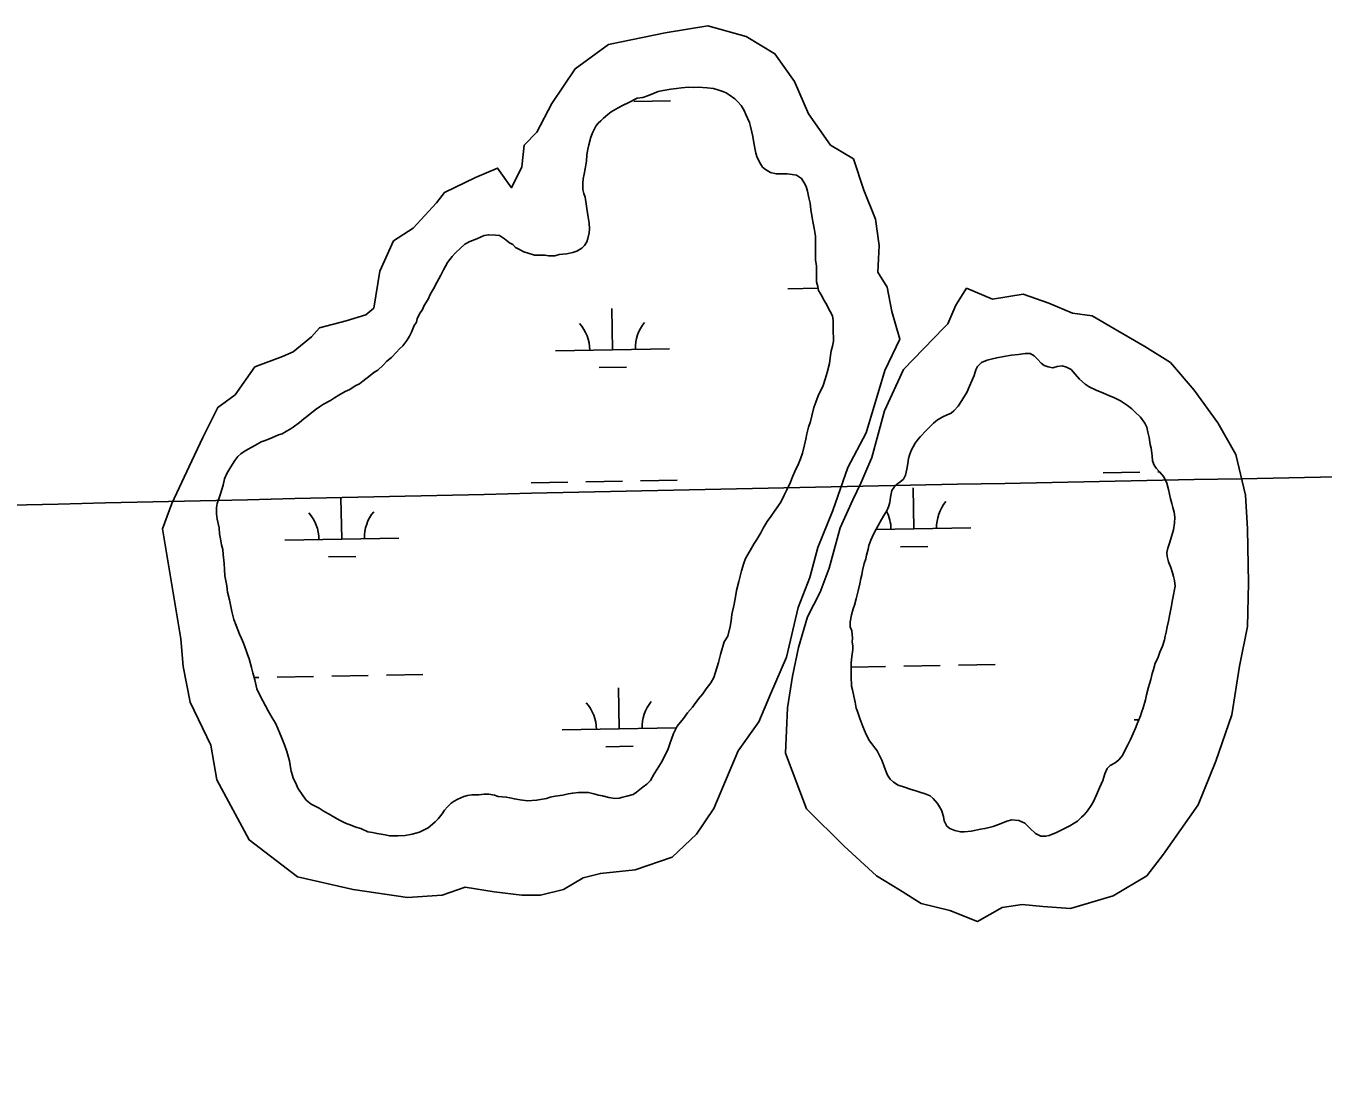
# Model space of a CAD drawing. Extents: x 3903937 to 3942190, y 260677 to 286651.
# Drawn here: x 3936725 to 3937862, y 272076 to 273011 of the extents above; entities that cross this region are included whole.
import ezdxf

# ---------------------------------------------------------------- set-up
doc = ezdxf.new("R2010")
doc.units = 0
for name, color, linetype in [('V-GRID-MAJR', 7, 'Continuous'), ('V-RIVR-EDGE', 7, 'Continuous'), ('V-WETL-SWMP', 7, 'Continuous')]:
    doc.layers.add(name, color=color, linetype=linetype)

msp = doc.modelspace()

# ---------------------------------------------------------------- linework, layer by layer
at = {"layer": 'V-GRID-MAJR'}
msp.add_spline([(3908100.257, 272076.177), (3913415.549, 272167.798), (3918730.829, 272260.192), (3924046.094, 272353.359), (3929361.347, 272447.3), (3934676.585, 272542.013), (3939991.81, 272637.5), (3939991.811, 272637.5)], degree=3, dxfattribs=at)
at = {"layer": 'V-RIVR-EDGE'}
msp.add_lwpolyline([(3937084.5514373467, 272856.0148678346), (3937064.273744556, 272833.7094057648), (3937047.0377056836, 272822.5566747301), (3937034.87109001, 272796.1956741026), (3937029.801666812, 272763.7513656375), (3937022.7044743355, 272757.66805780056), (3937005.4684354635, 272752.5986346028), (3936982.149088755, 272746.5153267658), (3936975.0518962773, 272738.40424964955), (3936958.8297420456, 272725.2237493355), (3936949.70478029, 272721.1682107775), (3936925.371548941, 272712.04324902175), (3936908.135510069, 272687.71001767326), (3936892.927240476, 272676.55728663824), (3936879.746740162, 272650.19628601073), (3936867.580124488, 272624.84917002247), (3936852.3718548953, 272592.4048615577), (3936844.260777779, 272570.09939948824), (3936860.482932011, 272473.7803587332), (3936862.5107012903, 272449.4471273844), (3936868.5940091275, 272418.01670355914), (3936886.8439326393, 272380.50297189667), (3936891.913355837, 272350.0864327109), (3936920.302125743, 272297.3644314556), (3936962.8852806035, 272264.92012299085), (3937011.5517433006, 272253.76739195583), (3937059.204321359, 272246.6701994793), (3937089.6208605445, 272248.69796875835), (3937109.8985533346, 272255.7951612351), (3937135.245669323, 272251.73962267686), (3937159.5789006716, 272248.69796875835), (3937175.8010549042, 272248.69796875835), (3937196.0787476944, 272253.76739195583), (3937213.3147865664, 272263.90623835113), (3937228.5230561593, 272267.96177690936), (3937258.939595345, 272271.00343082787), (3937291.38390381, 272282.1561618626), (3937312.67548124, 272302.43385465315), (3937327.8837508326, 272324.7393167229), (3937349.175328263, 272375.43354869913), (3937367.4252517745, 272400.78066468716), (3937377.5640981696, 272425.11389603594), (3937391.758483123, 272457.5582045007), (3937401.8973295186, 272501.15524400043), (3937412.036175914, 272527.51624462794), (3937419.13336839, 272553.8772452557), (3937432.313868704, 272586.32155372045), (3937445.494369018, 272623.835285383), (3937461.7165232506, 272654.2518245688), (3937477.938677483, 272709.0015951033), (3937491.1191777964, 272736.3764803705), (3937484.0219853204, 272760.709711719), (3937479.9664467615, 272782.00128914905), (3937471.8553696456, 272795.18178946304), (3937472.869254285, 272818.50113617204), (3937469.827600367, 272841.8204828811), (3937459.6887539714, 272867.1675988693), (3937450.5637922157, 272894.5424841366), (3937430.286099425, 272906.70909981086), (3937411.0222912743, 272934.0839850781), (3937398.8556755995, 272962.47275498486), (3937381.6196367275, 272986.80598633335), (3937356.2725207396, 273002.01425592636), (3937322.814327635, 273011.1392176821), (3937285.300595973, 273005.0559098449), (3937235.620248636, 272994.9170634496), (3937206.2175940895, 272973.6254860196), (3937185.9399012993, 272943.20894683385), (3937172.759400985, 272917.8618308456), (3937161.6066699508, 272906.70909981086), (3937159.5789006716, 272887.44529165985), (3937150.453938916, 272869.1953681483), (3937138.287323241, 272886.4314070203), (3937119.0235150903, 272878.3203299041), (3937091.6486298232, 272865.13982959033)], close=True, dxfattribs=at)
msp.add_lwpolyline([(3937529.789352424, 272746.37031053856), (3937494.2161345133, 272709.9294531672), (3937477.73098475, 272673.4885957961), (3937466.451671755, 272632.7095411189), (3937456.907637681, 272610.1509151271), (3937449.9665219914, 272595.4010442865), (3937438.6872089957, 272571.1071393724), (3937429.143174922, 272535.5339214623), (3937421.334419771, 272514.71057439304), (3937410.0551067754, 272493.0195878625), (3937402.2463516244, 272466.12276456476), (3937397.0405148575, 272440.9612201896), (3937392.702317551, 272413.19675743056), (3937390.9670386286, 272373.28534221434), (3937409.187467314, 272324.69753238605), (3937442.1577668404, 272291.7272328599), (3937470.7898690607, 272265.6980490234), (3937490.745576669, 272253.5510965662), (3937509.8336448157, 272241.4041441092), (3937534.995189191, 272235.33066788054), (3937559.289094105, 272225.7866338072), (3937580.9800806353, 272237.9335862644), (3937598.33286986, 272240.536504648), (3937616.5532985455, 272238.80122572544), (3937640.8472034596, 272237.0659468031), (3937678.1557002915, 272248.345259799), (3937707.6554419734, 272265.6980490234), (3937722.405312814, 272284.7861171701), (3937752.7726939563, 272328.16809023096), (3937768.390204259, 272366.3442265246), (3937782.2724356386, 272407.1232812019), (3937789.2135513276, 272449.63761480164), (3937796.154667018, 272484.3431932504), (3937797.0223064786, 272522.5193295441), (3937796.154667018, 272570.2394999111), (3937794.419388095, 272599.7392415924), (3937785.7429934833, 272635.3124595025), (3937770.125483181, 272663.0769222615), (3937749.302136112, 272691.70902448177), (3937728.4787890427, 272716.00292939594), (3937705.9201630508, 272729.88516077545), (3937682.4938975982, 272743.76739215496), (3937659.9352716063, 272756.78198407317), (3937642.5824823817, 272759.3849024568), (3937621.759135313, 272768.06129706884), (3937599.2005093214, 272775.8700522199), (3937572.303686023, 272771.53185491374), (3937549.7450600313, 272781.0758889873), (3937540.201025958, 272766.32601814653), (3937533.2599102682, 272749.8408683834), (3937529.7859632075, 272746.36692132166)], dxfattribs=at)
at = {"layer": 'V-WETL-SWMP'}
for p, q in [((3937257.8807490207, 272944.8260970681), (3937289.8757930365, 272945.38926523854)), ((3937392.7905575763, 272780.6739525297), (3937419.397634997, 272781.1422831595)), ((3937239.115508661, 272727.2191457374), (3937238.4819444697, 272763.2135702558)), ((3937189.123252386, 272726.33919547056), (3937289.1077649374, 272728.09909600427)), ((3937227.3889374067, 272711.57934754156), (3937251.385220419, 272712.00172367)), ((3937669.580633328, 272619.3461969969), (3937701.5756773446, 272619.9093651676)), ((3937717.5731993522, 272620.19094925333), (3937718.8783004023, 272620.21392129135)), ((3937167.750366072, 272610.51311542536), (3937199.7454100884, 272611.07628359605)), ((3937215.7429320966, 272611.35786768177), (3937247.7379761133, 272611.92103585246)), ((3937263.7354981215, 272612.2026199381), (3937295.7305421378, 272612.7657881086)), ((3937503.359629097, 272569.9832275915), (3937502.726064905, 272605.9776521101)), ((3937001.5293618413, 272561.15014601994), (3937000.8957976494, 272597.14457053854)), ((3937470.0341958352, 272569.3966422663), (3937553.3518853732, 272570.8631778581)), ((3936951.537105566, 272560.27019575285), (3937051.5216181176, 272562.03009628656)), ((3937491.6330578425, 272554.3434293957), (3937515.629340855, 272554.7658055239)), ((3936989.8027905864, 272545.5103478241), (3937013.799073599, 272545.9327239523)), ((3937448.5390040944, 272448.9286908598), (3937478.6329167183, 272449.4583958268)), ((3937494.6304387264, 272449.73997991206), (3937526.625482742, 272450.303148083)), ((3937542.623004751, 272450.58473216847), (3937574.618048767, 272451.14790033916)), ((3936924.671072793, 272439.70770824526), (3936928.8100834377, 272439.78056199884)), ((3936944.807605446, 272440.0621460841), (3936976.802649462, 272440.62531425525)), ((3936992.8001714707, 272440.90689834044), (3937024.7952154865, 272441.4700665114)), ((3937040.792737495, 272441.75165059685), (3937072.7877815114, 272442.31481876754)), ((3937244.9702577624, 272394.5956686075), (3937244.33669357, 272430.5900931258)), ((3937696.8082687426, 272402.5487999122), (3937700.767933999, 272402.6184968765)), ((3937194.978001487, 272393.71571834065), (3937294.962514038, 272395.4756188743)), ((3937233.243686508, 272378.95587041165), (3937257.23996952, 272379.3782465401))]:
    msp.add_line(p, q, dxfattribs=at)
for points in [[(3937217.332, 272845.058), (3937214.968, 272860.917), (3937213.781, 272864.09), (3937212.992, 272867.659), (3937212.997, 272873.20900000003), (3937213.397, 272877.173), (3937214.193, 272881.137), (3937214.99, 272885.893), (3937215.7860000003, 272889.461), (3937216.185, 272892.632), (3937216.5870000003, 272898.18200000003), (3937217.384, 272902.938), (3937218.18, 272906.902), (3937220.169, 272913.64), (3937221.758, 272917.999), (3937224.538, 272923.151), (3937226.523, 272925.924), (3937228.903, 272927.904), (3937231.284, 272930.281), (3937234.855, 272933.449), (3937238.028, 272935.825), (3937243.978, 272939.388), (3937248.341, 272941.762), (3937252.704, 272943.741), (3937260.636, 272947.69800000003), (3937265.791, 272948.48600000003), (3937270.5500000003, 272950.068), (3937275.705, 272952.04600000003), (3937279.275, 272953.628), (3937283.636, 272954.417), (3937290.377, 272955.601), (3937295.1350000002, 272956.389), (3937299.4960000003, 272956.782), (3937305.84, 272957.569), (3937310.2, 272957.169), (3937314.165, 272957.56200000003), (3937322.093, 272956.762), (3937327.643, 272956.36), (3937331.6070000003, 272955.167), (3937335.966, 272953.578), (3937338.74, 272952.386), (3937341.514, 272950.798), (3937346.268, 272947.225), (3937349.041, 272944.44800000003), (3937351.813, 272941.27400000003), (3937354.5840000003, 272936.91000000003), (3937356.167, 272933.341), (3937359.332, 272926.599), (3937360.122, 272923.03), (3937361.307, 272917.875), (3937362.097, 272914.306), (3937362.886, 272910.341), (3937364.0700000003, 272903.99700000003), (3937364.859, 272899.635), (3937366.044, 272895.67), (3937368.815, 272890.117), (3937370.794, 272887.34), (3937373.171, 272885.356), (3937377.5300000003, 272882.577), (3937382.682, 272881.38300000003), (3937388.233, 272881.378), (3937392.197, 272881.374), (3937396.558, 272880.974), (3937400.521, 272880.178), (3937404.88, 272877.39900000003), (3937407.255, 272873.43200000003), (3937408.838, 272870.259), (3937410.024, 272866.294), (3937411.208, 272860.346), (3937412.393, 272855.588), (3937413.181, 272850.037), (3937414.364, 272842.9), (3937415.1520000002, 272838.141), (3937415.941, 272833.78), (3937417.1240000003, 272826.643), (3937417.12, 272821.885), (3937417.113, 272813.957), (3937417.109, 272809.992), (3937417.106, 272806.028), (3937417.894, 272800.477), (3937417.89, 272796.512), (3937417.887, 272792.548), (3937417.881, 272786.601), (3937419.0670000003, 272782.636), (3937419.8570000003, 272779.067), (3937422.628, 272774.30700000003), (3937424.211, 272771.134), (3937426.19, 272767.961), (3937430.148, 272760.821), (3937432.127, 272756.855), (3937432.52, 272752.89), (3937432.5160000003, 272748.529), (3937432.5100000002, 272742.186), (3937432.903, 272738.221), (3937432.9, 272734.653), (3937432.103, 272730.293), (3937430.91, 272726.33), (3937430.112, 272719.987), (3937429.315, 272715.231), (3937427.325, 272707.304), (3937425.734, 272701.358)], [(3936892.406, 272578.54), (3936891.617, 272583.298), (3936891.622, 272588.848), (3936892.418, 272592.415), (3936893.611, 272596.379), (3936895.201, 272600.738), (3936897.586, 272608.26900000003), (3936898.781, 272613.818), (3936900.767, 272618.57300000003), (3936904.34, 272624.517), (3936907.913, 272630.064), (3936910.295, 272633.63), (3936913.072, 272636.006), (3936915.849, 272637.98600000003), (3936919.419, 272639.965), (3936922.196, 272641.548), (3936925.765, 272643.527), (3936930.9220000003, 272646.298), (3936934.491, 272647.484), (3936938.06, 272649.066), (3936942.819, 272651.044), (3936945.992, 272652.627), (3936949.164, 272653.417), (3936953.131, 272655.792), (3936956.304, 272657.375), (3936959.0810000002, 272659.355), (3936964.6350000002, 272663.315), (3936968.205, 272666.483), (3936972.173, 272669.651), (3936978.1240000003, 272674.403), (3936982.091, 272677.175), (3936985.6610000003, 272679.55), (3936991.61, 272682.716), (3936995.18, 272685.092), (3936999.147, 272687.467), (3937004.7, 272690.634), (3937008.666, 272692.216), (3937013.426, 272695.38300000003), (3937016.9960000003, 272697.362), (3937020.169, 272699.738), (3937026.517, 272704.49), (3937029.691, 272707.262), (3937033.261, 272709.241), (3937038.022, 272713.598), (3937041.197, 272717.163), (3937045.164, 272720.331), (3937049.529, 272725.08400000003), (3937052.307, 272727.857), (3937055.0840000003, 272730.63), (3937058.656, 272735.384), (3937061.038, 272738.95), (3937062.627, 272742.516), (3937065.011, 272748.461), (3937066.9960000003, 272751.234), (3937067.792, 272754.405), (3937070.1750000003, 272759.16000000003), (3937072.159, 272761.934), (3937073.7490000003, 272765.897), (3937077.322, 272771.444), (3937079.308, 272776.199), (3937082.0870000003, 272780.558), (3937084.867, 272786.105), (3937088.441, 272792.445), (3937090.824, 272797.201), (3937092.412, 272799.974), (3937094.397, 272803.54), (3937098.367, 272809.087), (3937101.144, 272811.86), (3937105.906, 272816.613), (3937109.477, 272819.781), (3937113.84, 272822.156), (3937120.185, 272824.529), (3937123.754, 272826.112), (3937126.531, 272827.299), (3937130.4960000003, 272828.088), (3937136.4420000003, 272827.686), (3937140.0100000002, 272827.286), (3937144.3680000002, 272824.507), (3937148.7260000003, 272820.936), (3937151.4990000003, 272819.347), (3937153.876, 272816.967), (3937157.046, 272815.378), (3937161.4050000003, 272812.995), (3937164.972, 272811.803), (3937170.521, 272810.212), (3937174.882, 272810.208), (3937179.639, 272810.204), (3937183.2060000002, 272809.408), (3937188.36, 272809.403), (3937192.326, 272810.589), (3937198.669, 272811.376), (3937204.221, 272812.561), (3937207.79, 272813.74700000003), (3937212.153, 272816.12200000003), (3937214.534, 272818.498), (3937216.519, 272821.668), (3937217.3140000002, 272824.839), (3937218.508, 272829.59500000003), (3937218.907, 272833.163), (3937218.5160000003, 272838.317), (3937217.332, 272845.058)], [(3937477.94, 272583.377), (3937479.665, 272585.874), (3937481.305, 272589.531), (3937482.207, 272593.201), (3937483.021, 272597.819), (3937484.17, 272603.694), (3937486.115, 272606.715), (3937488.473, 272609.30700000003), (3937491.0300000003, 272611.16000000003), (3937494.2290000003, 272613.63300000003), (3937495.972, 272617.183), (3937497.216, 272622.426), (3937498.037, 272627.465), (3937498.738, 272631.664), (3937499.628, 272634.596), (3937501.0640000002, 272638.678), (3937504.646, 272645.25), (3937507.336, 272648.784), (3937509.3740000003, 272651.066), (3937514.198, 272656.355), (3937518.4790000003, 272660.6), (3937520.727, 272662.878), (3937524.143, 272665.76900000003), (3937528.7090000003, 272668.22000000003), (3937532.529, 272670.052), (3937536.1350000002, 272671.676), (3937538.588, 272673.636), (3937542.3370000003, 272677.57300000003), (3937545.578, 272682.572), (3937547.312, 272685.596), (3937549.907, 272689.764), (3937552.311, 272695.092), (3937554.389, 272699.795), (3937556.258, 272704.606), (3937557.8140000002, 272709.63300000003), (3937559.1240000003, 272712.453), (3937562.759, 272715.867), (3937567.6350000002, 272717.891), (3937572.393, 272719.181), (3937576.093, 272720.173), (3937582.4280000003, 272721.331), (3937589.077, 272722.379), (3937595.298, 272723.013), (3937600.9960000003, 272723.866), (3937605.312, 272723.9), (3937608.964, 272721.945), (3937611.757, 272718.952), (3937615.0670000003, 272715.423), (3937617.877, 272713.482), (3937621.116, 272712.06), (3937625.21, 272711.36100000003), (3937629.228, 272712.452), (3937633.6580000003, 272713.011), (3937637.431, 272712.001), (3937641.288, 272709.727), (3937645.012, 272705.771), (3937648.836, 272701.49700000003), (3937653.6040000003, 272696.99700000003), (3937657.248, 272694.621), (3937663.412, 272691.783), (3937669.893, 272689.044), (3937675.12, 272686.852), (3937678.778, 272685.318), (3937684.73, 272682.378), (3937690.872, 272678.276), (3937694.612, 272675.267), (3937696.997, 272673.123), (3937702.176, 272667.985), (3937706.091, 272662.867), (3937707.716, 272659.262), (3937708.802, 272654.928), (3937709.883, 272650.279), (3937710.8340000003, 272644.158), (3937711.515, 272640.778), (3937712.3510000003, 272634.028), (3937712.9110000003, 272629.703), (3937714.111, 272625.893), (3937716.069, 272623.335), (3937718.86, 272620.23600000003), (3937722.575, 272615.754), (3937725.324, 272610.129), (3937726.707, 272604.63300000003), (3937727.586, 272600.513), (3937728.676, 272596.39), (3937729.662, 272592.374), (3937730.657, 272588.884), (3937731.745, 272584.655), (3937732.412, 272580.434), (3937732.008, 272575.072), (3937731.1750000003, 272569.297), (3937729.5, 272563.43), (3937727.836, 272558.3), (3937726.279, 272553.273), (3937725.373, 272549.393), (3937725.524, 272545.81200000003), (3937726.921, 272541.157), (3937728.84, 272536.283), (3937730.444, 272531.415), (3937731.237, 272528.455), (3937732.125, 272524.86100000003), (3937732.7800000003, 272519.903)], [(3937425.734, 272701.358), (3937423.747, 272695.81), (3937419.378, 272686.696), (3937417.3910000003, 272681.147), (3937415.801, 272676.391), (3937413.812, 272669.257), (3937412.6180000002, 272664.104), (3937411.028, 272659.348), (3937409.437, 272653.403), (3937408.64, 272648.647), (3937407.446, 272643.89), (3937405.8540000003, 272636.359), (3937403.8680000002, 272631.604), (3937402.278, 272627.244), (3937399.1, 272620.507), (3937397.114, 272615.752), (3937395.127, 272610.996), (3937391.95, 272604.26), (3937389.5670000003, 272599.504), (3937386.7860000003, 272593.56), (3937381.2290000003, 272585.636), (3937378.0530000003, 272580.882), (3937374.878, 272576.52400000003), (3937371.305, 272570.58), (3937369.319, 272566.617), (3937365.7460000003, 272560.674), (3937363.364, 272557.108), (3937360.981, 272553.146), (3937357.805, 272547.598), (3937355.8200000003, 272544.032), (3937354.23, 272540.069), (3937352.242, 272533.331), (3937351.048, 272528.575), (3937349.855, 272523.819), (3937347.866, 272515.892), (3937347.068, 272510.342), (3937345.873, 272504), (3937343.882, 272494.884), (3937343.0840000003, 272489.33400000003), (3937342.287, 272484.577), (3937340.2970000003, 272475.857), (3937337.122, 272471.103), (3937333.94, 272460.005), (3937331.951, 272452.871), (3937329.565, 272444.548), (3937327.975, 272439.792), (3937325.196, 272435.037), (3937321.227, 272429.887), (3937318.448, 272425.528), (3937314.48, 272421.17100000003), (3937309.319, 272413.643), (3937304.954, 272408.89), (3937301.381, 272403.739), (3937295.825, 272397.005), (3937292.648, 272390.664), (3937289.468, 272381.549), (3937287.481, 272376.397), (3937285.098, 272371.245), (3937282.715, 272366.49), (3937278.348, 272359.358), (3937275.569, 272355.396), (3937272.392, 272349.452), (3937269.218, 272346.283), (3937266.044, 272343.907), (3937260.093, 272339.155), (3937257.3170000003, 272337.176), (3937251.765, 272335.59500000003), (3937248.196, 272334.805), (3937245.024, 272334.015), (3937241.059, 272333.62200000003), (3937235.906, 272334.42), (3937230.3570000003, 272336.01), (3937226.79, 272336.41000000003), (3937222.826, 272337.603), (3937218.0700000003, 272338.79600000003), (3937214.106, 272338.8), (3937209.348, 272338.804), (3937204.194, 272338.412), (3937200.2290000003, 272337.623), (3937195.47, 272336.438), (3937188.73, 272335.651), (3937184.369, 272334.862), (3937181.196, 272333.676), (3937176.042, 272332.887), (3937172.473, 272332.098), (3937164.544, 272331.708), (3937158.201, 272332.507), (3937153.048, 272333.304), (3937149.0840000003, 272334.101), (3937145.913, 272334.896), (3937138.778, 272335.299), (3937135.6070000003, 272336.491), (3937130.454, 272337.289), (3937126.49, 272337.292), (3937121.7320000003, 272336.9), (3937115.785, 272336.906), (3937111.8200000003, 272336.116), (3937108.648, 272335.326), (3937103.492, 272332.952), (3937100.319, 272331.369), (3937097.542, 272329.389)], [(3937451.843, 272418.233), (3937450.665, 272423.41000000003), (3937449.598, 272428.901), (3937448.598, 272432.075), (3937448.421, 272440.499), (3937448.545, 272447.971), (3937448.5160000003, 272452.603), (3937448.924, 272458.175), (3937449.865, 272464.159), (3937449.92, 272467.526), (3937449.448, 272470.797), (3937449.714, 272474.161), (3937449.244, 272477.537), (3937448.873, 272480.596), (3937447.566, 272484.302), (3937447.532, 272488.618), (3937448.685, 272494.704), (3937450.142, 272500.048), (3937451.245, 272503.083), (3937452.81, 272508.636), (3937454.611, 272515.658), (3937455.978, 272521.952), (3937457.001, 272526.566), (3937457.685, 272529.713), (3937458.486, 272533.594), (3937459.955, 272539.675), (3937461.182, 272543.865), (3937461.866, 272547.012), (3937463.214, 272552.147), (3937464.004, 272555.397), (3937465.6610000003, 272560.106), (3937466.865, 272562.929), (3937468.8310000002, 272567.212), (3937471.761, 272572.532), (3937475.12, 272578.371), (3937477.94, 272583.377)], [(3937097.542, 272329.389), (3937094.3680000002, 272326.221), (3937091.59, 272323.44800000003), (3937089.605, 272320.278), (3937086.0330000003, 272315.92), (3937083.6520000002, 272313.147), (3937081.272, 272311.167), (3937077.304, 272307.999), (3937073.735, 272306.02), (3937069.768, 272304.042), (3937063.424, 272302.462), (3937057.08, 272301.278), (3937051.133, 272300.887), (3937043.6, 272300.893), (3937039.637, 272301.69), (3937032.502, 272302.886), (3937028.538, 272303.68200000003), (3937024.574, 272304.478), (3937018.234, 272307.259), (3937013.8740000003, 272308.452), (3937010.307, 272310.041), (3937004.759, 272312.029), (3937000.796, 272314.014), (3936996.833, 272316), (3936990.494, 272319.97000000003), (3936986.1350000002, 272322.353), (3936981.7770000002, 272325.132), (3936974.644, 272328.706), (3936970.2860000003, 272332.278), (3936967.514, 272336.245), (3936963.159, 272342.592), (3936961.181, 272346.955), (3936959.202, 272350.92100000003), (3936957.2260000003, 272357.662), (3936956.437, 272362.42), (3936955.648, 272366.782), (3936953.2770000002, 272374.713), (3936951.3000000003, 272380.661), (3936948.926, 272386.61), (3936945.366, 272394.939), (3936943.3880000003, 272399.69800000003), (3936940.617, 272404.457), (3936937.054, 272410.407), (3936934.68, 272414.77), (3936932.305, 272419.13300000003), (3936929.535, 272424.686), (3936927.1610000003, 272429.842), (3936925.185, 272437.773), (3936923.605, 272443.721), (3936922.42, 272448.479), (3936920.444, 272456.013), (3936918.862, 272459.979), (3936917.676, 272463.548), (3936915.3030000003, 272469.893), (3936913.721, 272473.859), (3936911.742, 272477.826), (3936908.974, 272485.36100000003), (3936906.9960000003, 272490.516), (3936905.02, 272497.654), (3936903.0470000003, 272507.963), (3936901.467, 272514.704), (3936900.679, 272520.255), (3936899.1010000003, 272528.978), (3936898.71, 272534.529), (3936898.318, 272539.683), (3936897.532, 272547.613), (3936897.14, 272551.974), (3936895.954, 272555.939), (3936895.166, 272561.49), (3936894.377, 272565.852), (3936893.985, 272571.006), (3936892.406, 272578.54)], [(3937732.7800000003, 272519.903), (3937730.7120000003, 272509.411), (3937730.0300000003, 272506.37), (3937729.545, 272502.483), (3937728.633, 272498.288), (3937727.612, 272493.778), (3937726.7970000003, 272489.055), (3937725.77, 272484.23), (3937724.7460000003, 272479.616), (3937723.947, 272475.839), (3937723.1580000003, 272472.695), (3937721.487, 272467.143), (3937719.2970000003, 272462.022), (3937717.316, 272456.791), (3937715.24, 272452.194), (3937713.571, 272446.748), (3937712.565, 272443.186), (3937711.215, 272437.945), (3937710.102, 272434.28), (3937709.2120000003, 272431.347), (3937707.6240000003, 272424.426), (3937706.5, 272420.129), (3937704.596, 272413.213), (3937703.052, 272408.923), (3937702.1610000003, 272405.99), (3937699.31, 272399.09), (3937697.983, 272395.218), (3937695.906, 272390.515), (3937693.507, 272385.502), (3937691.112, 272380.7), (3937688.608, 272375.689), (3937686.429, 272371.199), (3937683.211, 272367.568), (3937679.9050000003, 272364.991), (3937675.761, 272362.638), (3937672.873, 272359.844), (3937670.9, 272355.14), (3937669.228, 272349.483), (3937666.386, 272343.109), (3937663.5470000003, 272336.946), (3937660.924, 272331.09500000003), (3937658.971, 272327.548), (3937655.734, 272322.759), (3937652.73, 272319.336), (3937650.484, 272317.162), (3937646.85, 272313.854), (3937644.188, 272312.003), (3937640.149, 272309.64900000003), (3937634.309, 272306.588), (3937628.473, 272303.737), (3937622.222, 272301.314), (3937618.946, 272300.526), (3937614.947, 272300.592), (3937610.0360000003, 272302.778), (3937605.167, 272307.49), (3937600.715, 272311.985), (3937595.492, 272314.387), (3937589.395, 272314.909), (3937584.847, 272313.616), (3937581.4560000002, 272312.19800000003), (3937577.7460000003, 272310.68), (3937573.088, 272309.07300000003), (3937569.39, 272308.18700000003), (3937565.691, 272307.301), (3937561.89, 272306.627), (3937556.611, 272305.661), (3937553.654, 272305.079), (3937547.644, 272304.441), (3937544.485, 272304.388), (3937539.239, 272305.422), (3937535.06, 272307.281), (3937532.253, 272309.43200000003), (3937530.1180000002, 272313.994), (3937529.4420000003, 272317.689), (3937527.539, 272323.51), (3937524.265, 272329.248), (3937520.339, 272333.734), (3937517.6380000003, 272335.884), (3937513.457, 272337.637), (3937508.642, 272339.29600000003), (3937504.241, 272340.526), (3937500.997, 272341.632), (3937495.133, 272343.51900000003), (3937489.796, 272345.396), (3937485.628, 272347.991), (3937482.725, 272350.67100000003), (3937480.254, 272353.975), (3937478.431, 272358.321), (3937477.029, 272362.66000000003), (3937475.313, 272367.109), (3937473.173, 272371.355), (3937471.343, 272375.28), (3937469.282, 272377.945), (3937466.4990000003, 272381.57), (3937464.647, 272384.127), (3937461.4790000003, 272389.863), (3937458.54, 272396.754), (3937455.917, 272403.639), (3937453.917, 272409.988), (3937452.9110000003, 272412.847), (3937451.843, 272418.233)]]:
    msp.add_lwpolyline(points, dxfattribs=at)
for centre, radius, start, end in [((3937183.872772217, 272726.7216546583), 35.24628790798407, 0.23658072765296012, 41.78023906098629), ((3937294.341532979, 272728.666096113), 35.24628790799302, 140.23657772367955, 181.78023605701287), ((3937558.5856534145, 272571.43017796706), 35.24628790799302, 140.23657772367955, 181.78023605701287), ((3936946.2866253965, 272560.6526549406), 35.24628790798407, 0.23658072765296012, 41.78023906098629), ((3937056.7553861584, 272562.5970963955), 35.24628790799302, 140.23657772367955, 181.78023605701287), ((3937448.116892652, 272569.4857365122), 35.24628790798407, 0.2365807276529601, 27.187948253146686), ((3937189.7275213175, 272394.09817752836), 35.24628790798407, 0.23658072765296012, 41.78023906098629), ((3937300.19628208, 272396.042618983), 35.24628790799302, 140.23657772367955, 181.78023605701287)]:
    msp.add_arc(centre, radius, start, end, dxfattribs=at)

doc.saveas('drawing.dxf')
